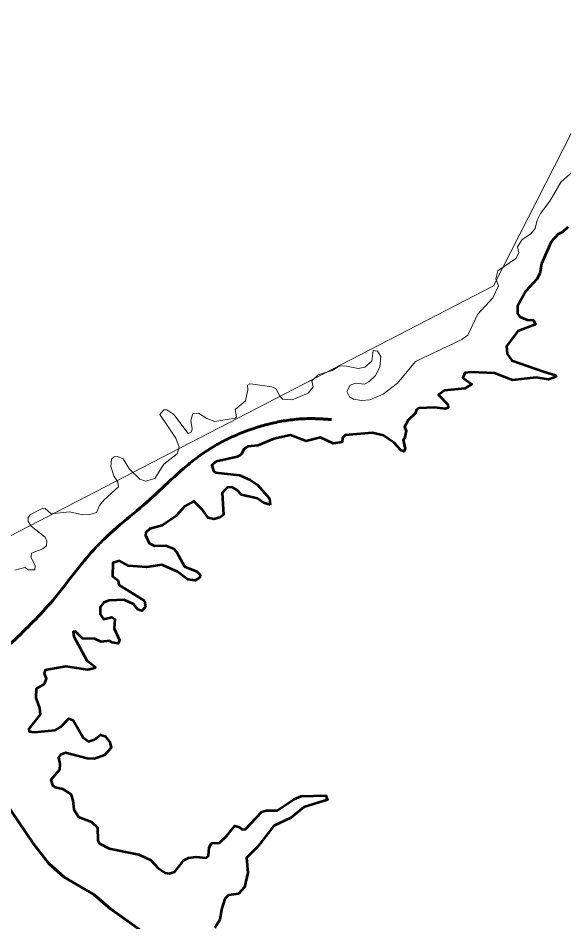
# Model space of a CAD drawing. Extents: x 553962 to 842807, y 8883888 to 9032388.
# Drawn here: x 799389 to 800073, y 9017864 to 9018997 of the extents above; entities that cross this region are included whole.
import ezdxf

# ---------------------------------------------------------------- set-up
doc = ezdxf.new("R2010")
doc.units = 0
doc.header["$LTSCALE"] = 200
doc.linetypes.add('LONG_DASH_SHORT_DASH', pattern=[9.9, 6, -1.2, 1.5, -1.2])
for name, color, linetype, lineweight in [('25', 7, 'Continuous', 13), ('28', 7, 'Continuous', 53), ('7', 7, 'LONG_DASH_SHORT_DASH', 60), ('8', 7, 'Continuous', 13)]:
    doc.layers.add(name, color=color, linetype=linetype, lineweight=lineweight)

msp = doc.modelspace()

# ---------------------------------------------------------------- linework, layer by layer
at = {"layer": '25'}
for points in [[(799834.3, 9018580.5), (799839.1, 9018579.8), (799843.6, 9018572.9), (799842.3, 9018559.5), (799836.8, 9018549.1), (799828.4, 9018541.2), (799823, 9018538.4), (799811.5, 9018539.5), (799805, 9018537.2), (799800.7, 9018529.3), (799804.3, 9018522.3), (799809, 9018519.5), (799819.2, 9018518), (799829.5, 9018518.9), (799846.4, 9018525.9), (799864.4, 9018539.7), (799887, 9018566.9), (799945.1, 9018594.5), (799952.6, 9018599.6), (799964.5, 9018625.5), (799983.8, 9018646.6), (799990.8, 9018661.8), (799987.8, 9018670.6), (799990.2, 9018680.5), (800012.7, 9018695.8), (800016.3, 9018703), (800015, 9018710.7), (800020.8, 9018719.6), (800031.4, 9018726.8), (800036.9, 9018733.7), (800039.5, 9018743.9), (800043.7, 9018752.2), (800055.2, 9018767.6), (800069, 9018791.8), (800084.3, 9018804.8)], [(799834.3, 9018580.5), (799839.1, 9018579.8), (799843.6, 9018572.9), (799842.3, 9018559.5), (799836.8, 9018549.1), (799828.4, 9018541.2), (799823, 9018538.4), (799811.5, 9018539.5), (799805, 9018537.2), (799800.7, 9018529.3), (799804.3, 9018522.3), (799809, 9018519.5), (799819.2, 9018518), (799829.5, 9018518.9), (799846.4, 9018525.9), (799864.4, 9018539.7), (799887, 9018566.9), (799945.1, 9018594.5), (799952.6, 9018599.6), (799964.5, 9018625.5), (799983.8, 9018646.6), (799990.8, 9018661.8), (799987.8, 9018670.6), (799990.2, 9018680.5), (800012.7, 9018695.8), (800016.3, 9018703), (800015, 9018710.7), (800020.8, 9018719.6), (800031.4, 9018726.8), (800036.9, 9018733.7), (800039.5, 9018743.9), (800043.7, 9018752.2), (800055.2, 9018767.6), (800069, 9018791.8), (800084.3, 9018804.8)], [(800077.7, 9018735.3), (800071.6, 9018729.4), (800065.6, 9018726.4), (800056.9, 9018717), (800044.8, 9018689.1), (800042.6, 9018677.3), (800038.9, 9018669.8), (800025.4, 9018655), (800014.8, 9018636.3), (800014.6, 9018627), (800017.8, 9018622.6), (800026.9, 9018619.1), (800034.8, 9018618.7), (800037.3, 9018613.2), (800015.2, 9018604.9), (800001.2, 9018585.8), (800001.7, 9018576.4), (800007.6, 9018568.2), (800047.3, 9018554.2), (800062.6, 9018549.6), (800063.1, 9018547.7)], [(800077.7, 9018735.3), (800071.6, 9018729.4), (800065.6, 9018726.4), (800056.9, 9018717), (800044.8, 9018689.1), (800042.6, 9018677.3), (800038.9, 9018669.8), (800025.4, 9018655), (800014.8, 9018636.3), (800014.6, 9018627), (800017.8, 9018622.6), (800026.9, 9018619.1), (800034.8, 9018618.7), (800037.3, 9018613.2), (800015.2, 9018604.9), (800001.2, 9018585.8), (800001.7, 9018576.4), (800007.6, 9018568.2), (800047.3, 9018554.2), (800062.6, 9018549.6), (800063.1, 9018547.7)], [(799683.1, 9018538.4), (799707, 9018535.2), (799712.3, 9018532.5), (799716.2, 9018523.6), (799720.6, 9018519.5), (799732.4, 9018518.9), (799752.2, 9018527.2), (799758.6, 9018535.2), (799757, 9018542.7), (799764.8, 9018549.9), (799782.6, 9018555.4), (799792.2, 9018561.4), (799800.5, 9018561.1), (799815, 9018558), (799823.4, 9018559.5), (799832.1, 9018567.3), (799833.9, 9018580.6), (799834.3, 9018580.5)], [(799683.1, 9018538.4), (799707, 9018535.2), (799712.3, 9018532.5), (799716.2, 9018523.6), (799720.6, 9018519.5), (799732.4, 9018518.9), (799752.2, 9018527.2), (799758.6, 9018535.2), (799757, 9018542.7), (799764.8, 9018549.9), (799782.6, 9018555.4), (799792.2, 9018561.4), (799800.5, 9018561.1), (799815, 9018558), (799823.4, 9018559.5), (799832.1, 9018567.3), (799833.9, 9018580.6), (799834.3, 9018580.5)], [(800063.1, 9018547.7), (800053.8, 9018544.4), (800038, 9018546.9), (800008.7, 9018543.3), (799985.8, 9018552.2), (799956.8, 9018553.5), (799948.7, 9018552.4), (799946.2, 9018546.5), (799957.4, 9018538.2), (799948.7, 9018532.9), (799923.3, 9018530.3), (799915.6, 9018524.8), (799927.5, 9018512.9), (799927.7, 9018508.7), (799924, 9018507.4), (799910.9, 9018509.1), (799891, 9018508.2), (799887.6, 9018505.9), (799887.1, 9018501.9), (799877.6, 9018493.4), (799873.3, 9018484.9), (799875.2, 9018479.9), (799873.1, 9018470.1), (799871.4, 9018468.7), (799873.8, 9018457.3), (799872.3, 9018453.9), (799872.3, 9018453.9)], [(800063.1, 9018547.7), (800053.8, 9018544.4), (800038, 9018546.9), (800008.7, 9018543.3), (799985.8, 9018552.2), (799956.8, 9018553.5), (799948.7, 9018552.4), (799946.2, 9018546.5), (799957.4, 9018538.2), (799948.7, 9018532.9), (799923.3, 9018530.3), (799915.6, 9018524.8), (799927.5, 9018512.9), (799927.7, 9018508.7), (799924, 9018507.4), (799910.9, 9018509.1), (799891, 9018508.2), (799887.6, 9018505.9), (799887.1, 9018501.9), (799877.6, 9018493.4), (799873.3, 9018484.9), (799875.2, 9018479.9), (799873.1, 9018470.1), (799871.4, 9018468.7), (799873.8, 9018457.3), (799872.3, 9018453.9), (799872.3, 9018453.9)], [(799419.8, 9018382.7), (799422.8, 9018382.3), (799430, 9018375.9), (799453, 9018378.5), (799470, 9018374.4), (799478.5, 9018374.9), (799486.9, 9018377.6), (799490.8, 9018386.3), (799496.5, 9018393.3), (799514.5, 9018409.5), (799513.7, 9018415.4), (799508.6, 9018423.5), (799504.8, 9018435), (799505.6, 9018444.5), (799509.1, 9018447.3), (799513.3, 9018447.5), (799520.5, 9018444.9), (799528.4, 9018431.6), (799541.3, 9018419.3), (799548.6, 9018416.9), (799560.2, 9018419.9), (799571.3, 9018438), (799588, 9018451.1), (799590.6, 9018459.2), (799586.4, 9018470.6), (799566.2, 9018500.4), (799571.3, 9018506.1), (799575.3, 9018506.1), (799583.8, 9018500.2), (799602.1, 9018476.4), (799606.1, 9018478.5), (799606.9, 9018482.3), (799605.1, 9018492.8), (799607.6, 9018501.7), (799614.8, 9018501.9), (799625.1, 9018495.3), (799635.2, 9018491.7), (799660.8, 9018495.8), (799660.8, 9018495.8), (799662.4, 9018497.2), (799660.7, 9018506.8), (799673.9, 9018517.4), (799676.8, 9018531.4), (799676.1, 9018537), (799679.2, 9018538.9), (799683.1, 9018538.4)], [(799419.8, 9018382.7), (799422.8, 9018382.3), (799430, 9018375.9), (799453, 9018378.5), (799470, 9018374.4), (799478.5, 9018374.9), (799486.9, 9018377.6), (799490.8, 9018386.3), (799496.5, 9018393.3), (799514.5, 9018409.5), (799513.7, 9018415.4), (799508.6, 9018423.5), (799504.8, 9018435), (799505.6, 9018444.5), (799509.1, 9018447.3), (799513.3, 9018447.5), (799520.5, 9018444.9), (799528.4, 9018431.6), (799541.3, 9018419.3), (799548.6, 9018416.9), (799560.2, 9018419.9), (799571.3, 9018438), (799588, 9018451.1), (799590.6, 9018459.2), (799586.4, 9018470.6), (799566.2, 9018500.4), (799571.3, 9018506.1), (799575.3, 9018506.1), (799583.8, 9018500.2), (799602.1, 9018476.4), (799606.1, 9018478.5), (799606.9, 9018482.3), (799605.1, 9018492.8), (799607.6, 9018501.7), (799614.8, 9018501.9), (799625.1, 9018495.3), (799635.2, 9018491.7), (799660.8, 9018495.8), (799660.8, 9018495.8), (799662.4, 9018497.2), (799660.7, 9018506.8), (799673.9, 9018517.4), (799676.8, 9018531.4), (799676.1, 9018537), (799679.2, 9018538.9), (799683.1, 9018538.4)], [(799872.3, 9018453.9), (799868.5, 9018455.6), (799860, 9018464.7), (799846.8, 9018474), (799832.8, 9018477.2), (799798.8, 9018474.5), (799795.2, 9018471.1), (799795, 9018465.6), (799783.5, 9018464.1), (799783.5, 9018464.1), (799767.7, 9018471.3), (799749.9, 9018467.1), (799730.4, 9018474.5), (799709.1, 9018470), (799689.2, 9018461.6), (799676.8, 9018460), (799672, 9018457.1), (799668.3, 9018450.3), (799663.3, 9018447.3), (799637.6, 9018441.4), (799631.6, 9018436.9), (799633.5, 9018429.9), (799636.2, 9018427.6), (799666.2, 9018424.1), (799679.8, 9018418.6), (799689, 9018412), (799703.7, 9018395.1), (799704.7, 9018386.9)], [(799872.3, 9018453.9), (799868.5, 9018455.6), (799860, 9018464.7), (799846.8, 9018474), (799832.8, 9018477.2), (799798.8, 9018474.5), (799795.2, 9018471.1), (799795, 9018465.6), (799783.5, 9018464.1), (799783.5, 9018464.1), (799767.7, 9018471.3), (799749.9, 9018467.1), (799730.4, 9018474.5), (799709.1, 9018470), (799689.2, 9018461.6), (799676.8, 9018460), (799672, 9018457.1), (799668.3, 9018450.3), (799663.3, 9018447.3), (799637.6, 9018441.4), (799631.6, 9018436.9), (799633.5, 9018429.9), (799636.2, 9018427.6), (799666.2, 9018424.1), (799679.8, 9018418.6), (799689, 9018412), (799703.7, 9018395.1), (799704.7, 9018386.9)], [(799704.7, 9018386.9), (799704.7, 9018386.9), (799696.5, 9018389.7), (799688.7, 9018395.2), (799668.8, 9018399.5), (799663.3, 9018405.4), (799657.1, 9018409.2), (799651.1, 9018409), (799644.6, 9018402.2), (799646, 9018374.7), (799641.6, 9018371), (799634, 9018368.9), (799627.1, 9018370.6), (799619.9, 9018381), (799608.8, 9018391.6), (799597.6, 9018385.5), (799586.4, 9018373), (799569.3, 9018361.2), (799554, 9018356.8), (799549, 9018352.5), (799548.6, 9018349), (799553.2, 9018339.2), (799559.6, 9018335.6), (799574, 9018336), (799583.4, 9018332.2), (799587.2, 9018328.3), (799597.2, 9018309.9), (799612.9, 9018303.5), (799616.9, 9018299.3), (799616.5, 9018296.1), (799610.6, 9018292.4), (799601.5, 9018293.3), (799588, 9018303.3), (799568.9, 9018312), (799549.8, 9018308.8), (799527.1, 9018310.5), (799515.8, 9018316.8), (799507.3, 9018314.5), (799507.2, 9018297.5), (799514.3, 9018292.4), (799515.1, 9018286.6), (799547, 9018266.6), (799548.5, 9018259.1), (799543.9, 9018254.2), (799539, 9018255.7), (799533.2, 9018262.7), (799521.8, 9018267.8), (799502.7, 9018267.2), (799496.1, 9018264.8), (799491.4, 9018258.6), (799491.7, 9018250.1), (799495.9, 9018243.8), (799506, 9018246.3), (799509.9, 9018243.8), (799509.2, 9018232.1), (799515.8, 9018217.5), (799514.3, 9018213.4), (799506.5, 9018214.3), (799503.2, 9018216.6), (799492.9, 9018215.3), (799484.8, 9018218.9), (799469.6, 9018219.4), (799460.6, 9018228.3), (799457.7, 9018227.7), (799458.5, 9018222.1), (799474.8, 9018192), (799485.2, 9018183.9), (799485, 9018182.2), (799475.9, 9018180.3), (799448.7, 9018184.3), (799422.6, 9018179.6), (799421.5, 9018175.8), (799423.8, 9018169.4), (799421.5, 9018162.4), (799411.3, 9018156.5), (799410.9, 9018145), (799415.6, 9018132), (799416.4, 9018124), (799402, 9018106.2), (799402.6, 9018102.9), (799408.8, 9018101.9), (799435.3, 9018104.4), (799442, 9018108.2), (799452.1, 9018119.3), (799452.1, 9018119.3), (799457.9, 9018116.9), (799470.4, 9018095.3), (799477, 9018090.4), (799484.4, 9018092.8), (799492, 9018098.5), (799498, 9018097.2), (799503.7, 9018089.6), (799505.2, 9018082.2), (799496.9, 9018073.2), (799484.4, 9018068.5), (799475.1, 9018069), (799447.9, 9018076), (799441.9, 9018073.6), (799439.4, 9018070.4), (799441.1, 9018062.4), (799440.6, 9018054.7)], [(799704.7, 9018386.9), (799704.7, 9018386.9), (799696.5, 9018389.7), (799688.7, 9018395.2), (799668.8, 9018399.5), (799663.3, 9018405.4), (799657.1, 9018409.2), (799651.1, 9018409), (799644.6, 9018402.2), (799646, 9018374.7), (799641.6, 9018371), (799634, 9018368.9), (799627.1, 9018370.6), (799619.9, 9018381), (799608.8, 9018391.6), (799597.6, 9018385.5), (799586.4, 9018373), (799569.3, 9018361.2), (799554, 9018356.8), (799549, 9018352.5), (799548.6, 9018349), (799553.2, 9018339.2), (799559.6, 9018335.6), (799574, 9018336), (799583.4, 9018332.2), (799587.2, 9018328.3), (799597.2, 9018309.9), (799612.9, 9018303.5), (799616.9, 9018299.3), (799616.5, 9018296.1), (799610.6, 9018292.4), (799601.5, 9018293.3), (799588, 9018303.3), (799568.9, 9018312), (799549.8, 9018308.8), (799527.1, 9018310.5), (799515.8, 9018316.8), (799507.3, 9018314.5), (799507.2, 9018297.5), (799514.3, 9018292.4), (799515.1, 9018286.6), (799547, 9018266.6), (799548.5, 9018259.1), (799543.9, 9018254.2), (799539, 9018255.7), (799533.2, 9018262.7), (799521.8, 9018267.8), (799502.7, 9018267.2), (799496.1, 9018264.8), (799491.4, 9018258.6), (799491.7, 9018250.1), (799495.9, 9018243.8), (799506, 9018246.3), (799509.9, 9018243.8), (799509.2, 9018232.1), (799515.8, 9018217.5), (799514.3, 9018213.4), (799506.5, 9018214.3), (799503.2, 9018216.6), (799492.9, 9018215.3), (799484.8, 9018218.9), (799469.6, 9018219.4), (799460.6, 9018228.3), (799457.7, 9018227.7), (799458.5, 9018222.1), (799474.8, 9018192), (799485.2, 9018183.9), (799485, 9018182.2), (799475.9, 9018180.3), (799448.7, 9018184.3), (799422.6, 9018179.6), (799421.5, 9018175.8), (799423.8, 9018169.4), (799421.5, 9018162.4), (799411.3, 9018156.5), (799410.9, 9018145), (799415.6, 9018132), (799416.4, 9018124), (799402, 9018106.2), (799402.6, 9018102.9), (799408.8, 9018101.9), (799435.3, 9018104.4), (799442, 9018108.2), (799452.1, 9018119.3), (799452.1, 9018119.3), (799457.9, 9018116.9), (799470.4, 9018095.3), (799477, 9018090.4), (799484.4, 9018092.8), (799492, 9018098.5), (799498, 9018097.2), (799503.7, 9018089.6), (799505.2, 9018082.2), (799496.9, 9018073.2), (799484.4, 9018068.5), (799475.1, 9018069), (799447.9, 9018076), (799441.9, 9018073.6), (799439.4, 9018070.4), (799441.1, 9018062.4), (799440.6, 9018054.7)], [(799384.4, 9018305), (799397.2, 9018308.3), (799401.6, 9018305.6), (799409.8, 9018305.4), (799410.2, 9018310.5), (799405, 9018320.9), (799405.6, 9018326.4), (799419.8, 9018331.8), (799424.1, 9018335.8), (799424.5, 9018341.5), (799422.8, 9018346.4), (799405.2, 9018360.4), (799401.3, 9018366.2), (799401.3, 9018371), (799404.1, 9018374.8), (799419.8, 9018382.7)], [(799384.4, 9018305), (799397.2, 9018308.3), (799401.6, 9018305.6), (799409.8, 9018305.4), (799410.2, 9018310.5), (799405, 9018320.9), (799405.6, 9018326.4), (799419.8, 9018331.8), (799424.1, 9018335.8), (799424.5, 9018341.5), (799422.8, 9018346.4), (799405.2, 9018360.4), (799401.3, 9018366.2), (799401.3, 9018371), (799404.1, 9018374.8), (799419.8, 9018382.7)], [(799440.6, 9018054.7), (799429.6, 9018042.2), (799431.7, 9018035.8), (799435.1, 9018033.3), (799444.5, 9018031.1), (799454.6, 9018024.3), (799457.4, 9018016.5), (799458.7, 9018005), (799464.4, 9017996.1), (799480.8, 9017989.5), (799488.4, 9017982.5), (799488.6, 9017966.4), (799490.8, 9017962.3), (799502.7, 9017956), (799540.1, 9017948.5), (799555.1, 9017941.7), (799564.1, 9017931.5), (799573.2, 9017925.8), (799577.9, 9017924.9), (799585.3, 9017927.1), (799596.3, 9017941.7), (799602.5, 9017944.7), (799611.8, 9017945.8), (799624.2, 9017944.7), (799627.3, 9017947.1), (799628.2, 9017957.4), (799631.2, 9017962.7), (799641.2, 9017963.2), (799650.3, 9017971.9), (799660.3, 9017984.6), (799666.4, 9017983), (799669.6, 9017980.2), (799673.9, 9017980.4), (799694.3, 9018002.2), (799699.5, 9018004), (799713.6, 9018003.7), (799734.6, 9018017.9), (799743.6, 9018021.8), (799774.4, 9018022.5), (799775.4, 9018020)], [(799440.6, 9018054.7), (799429.6, 9018042.2), (799431.7, 9018035.8), (799435.1, 9018033.3), (799444.5, 9018031.1), (799454.6, 9018024.3), (799457.4, 9018016.5), (799458.7, 9018005), (799464.4, 9017996.1), (799480.8, 9017989.5), (799488.4, 9017982.5), (799488.6, 9017966.4), (799490.8, 9017962.3), (799502.7, 9017956), (799540.1, 9017948.5), (799555.1, 9017941.7), (799564.1, 9017931.5), (799573.2, 9017925.8), (799577.9, 9017924.9), (799585.3, 9017927.1), (799596.3, 9017941.7), (799602.5, 9017944.7), (799611.8, 9017945.8), (799624.2, 9017944.7), (799627.3, 9017947.1), (799628.2, 9017957.4), (799631.2, 9017962.7), (799641.2, 9017963.2), (799650.3, 9017971.9), (799660.3, 9017984.6), (799666.4, 9017983), (799669.6, 9017980.2), (799673.9, 9017980.4), (799694.3, 9018002.2), (799699.5, 9018004), (799713.6, 9018003.7), (799734.6, 9018017.9), (799743.6, 9018021.8), (799774.4, 9018022.5), (799775.4, 9018020)], [(799775.4, 9018020), (799776.5, 9018017.4), (799746.8, 9018008), (799730.8, 9017994.6), (799709.2, 9017984.8), (799689.4, 9017958.9), (799675, 9017944.3), (799676.8, 9017925.6), (799672.4, 9017907.7), (799665, 9017899.5), (799652.5, 9017897.5), (799647.9, 9017893.2), (799643.5, 9017879.8), (799641.6, 9017866.9), (799635.2, 9017856.8)], [(799775.4, 9018020), (799776.5, 9018017.4), (799746.8, 9018008), (799730.8, 9017994.6), (799709.2, 9017984.8), (799689.4, 9017958.9), (799675, 9017944.3), (799676.8, 9017925.6), (799672.4, 9017907.7), (799665, 9017899.5), (799652.5, 9017897.5), (799647.9, 9017893.2), (799643.5, 9017879.8), (799641.6, 9017866.9), (799635.2, 9017856.8)]]:
    msp.add_lwpolyline(points, dxfattribs=at)
at = {"layer": '28'}
for points in [[(800077.7, 9018735.3), (800071.6, 9018729.4), (800065.6, 9018726.4), (800056.9, 9018717), (800044.8, 9018689.1), (800042.6, 9018677.3), (800038.9, 9018669.8), (800025.4, 9018655), (800014.8, 9018636.3), (800014.6, 9018627), (800017.8, 9018622.6), (800026.9, 9018619.1), (800034.8, 9018618.7), (800037.3, 9018613.2), (800015.2, 9018604.9), (800001.2, 9018585.8), (800001.7, 9018576.4), (800007.6, 9018568.2), (800047.3, 9018554.2), (800062.6, 9018549.6), (800063.1, 9018547.7)], [(800063.1, 9018547.7), (800053.8, 9018544.4), (800038, 9018546.9), (800008.7, 9018543.3), (799985.8, 9018552.2), (799956.8, 9018553.5), (799948.7, 9018552.4), (799946.2, 9018546.5), (799957.4, 9018538.2), (799948.7, 9018532.9), (799923.3, 9018530.3), (799915.6, 9018524.8), (799927.5, 9018512.9), (799927.7, 9018508.7), (799924, 9018507.4), (799910.9, 9018509.1), (799891, 9018508.2), (799887.6, 9018505.9), (799887.1, 9018501.9), (799877.6, 9018493.4), (799873.3, 9018484.9), (799875.2, 9018479.9), (799873.1, 9018470.1), (799871.4, 9018468.7), (799873.8, 9018457.3), (799872.3, 9018453.9), (799872.3, 9018453.9)], [(799872.3, 9018453.9), (799868.5, 9018455.6), (799860, 9018464.7), (799846.8, 9018474), (799832.8, 9018477.2), (799798.8, 9018474.5), (799795.2, 9018471.1), (799795, 9018465.6), (799783.5, 9018464.1), (799783.5, 9018464.1), (799767.7, 9018471.3), (799749.9, 9018467.1), (799730.4, 9018474.5), (799709.1, 9018470), (799689.2, 9018461.6), (799676.8, 9018460), (799672, 9018457.1), (799668.3, 9018450.3), (799663.3, 9018447.3), (799637.6, 9018441.4), (799631.6, 9018436.9), (799633.5, 9018429.9), (799636.2, 9018427.6), (799666.2, 9018424.1), (799679.8, 9018418.6), (799689, 9018412), (799703.7, 9018395.1), (799704.7, 9018386.9)], [(799704.7, 9018386.9), (799704.7, 9018386.9), (799696.5, 9018389.7), (799688.7, 9018395.2), (799668.8, 9018399.5), (799663.3, 9018405.4), (799657.1, 9018409.2), (799651.1, 9018409), (799644.6, 9018402.2), (799646, 9018374.7), (799641.6, 9018371), (799634, 9018368.9), (799627.1, 9018370.6), (799619.9, 9018381), (799608.8, 9018391.6), (799597.6, 9018385.5), (799586.4, 9018373), (799569.3, 9018361.2), (799554, 9018356.8), (799549, 9018352.5), (799548.6, 9018349), (799553.2, 9018339.2), (799559.6, 9018335.6), (799574, 9018336), (799583.4, 9018332.2), (799587.2, 9018328.3), (799597.2, 9018309.9), (799612.9, 9018303.5), (799616.9, 9018299.3), (799616.5, 9018296.1), (799610.6, 9018292.4), (799601.5, 9018293.3), (799588, 9018303.3), (799568.9, 9018312), (799549.8, 9018308.8), (799527.1, 9018310.5), (799515.8, 9018316.8), (799507.3, 9018314.5), (799507.2, 9018297.5), (799514.3, 9018292.4), (799515.1, 9018286.6), (799547, 9018266.6), (799548.5, 9018259.1), (799543.9, 9018254.2), (799539, 9018255.7), (799533.2, 9018262.7), (799521.8, 9018267.8), (799502.7, 9018267.2), (799496.1, 9018264.8), (799491.4, 9018258.6), (799491.7, 9018250.1), (799495.9, 9018243.8), (799506, 9018246.3), (799509.9, 9018243.8), (799509.2, 9018232.1), (799515.8, 9018217.5), (799514.3, 9018213.4), (799506.5, 9018214.3), (799503.2, 9018216.6), (799492.9, 9018215.3), (799484.8, 9018218.9), (799469.6, 9018219.4), (799460.6, 9018228.3), (799457.7, 9018227.7), (799458.5, 9018222.1), (799474.8, 9018192), (799485.2, 9018183.9), (799485, 9018182.2), (799475.9, 9018180.3), (799448.7, 9018184.3), (799422.6, 9018179.6), (799421.5, 9018175.8), (799423.8, 9018169.4), (799421.5, 9018162.4), (799411.3, 9018156.5), (799410.9, 9018145), (799415.6, 9018132), (799416.4, 9018124), (799402, 9018106.2), (799402.6, 9018102.9), (799408.8, 9018101.9), (799435.3, 9018104.4), (799442, 9018108.2), (799452.1, 9018119.3), (799452.1, 9018119.3), (799457.9, 9018116.9), (799470.4, 9018095.3), (799477, 9018090.4), (799484.4, 9018092.8), (799492, 9018098.5), (799498, 9018097.2), (799503.7, 9018089.6), (799505.2, 9018082.2), (799496.9, 9018073.2), (799484.4, 9018068.5), (799475.1, 9018069), (799447.9, 9018076), (799441.9, 9018073.6), (799439.4, 9018070.4), (799441.1, 9018062.4), (799440.6, 9018054.7)], [(799440.6, 9018054.7), (799429.6, 9018042.2), (799431.7, 9018035.8), (799435.1, 9018033.3), (799444.5, 9018031.1), (799454.6, 9018024.3), (799457.4, 9018016.5), (799458.7, 9018005), (799464.4, 9017996.1), (799480.8, 9017989.5), (799488.4, 9017982.5), (799488.6, 9017966.4), (799490.8, 9017962.3), (799502.7, 9017956), (799540.1, 9017948.5), (799555.1, 9017941.7), (799564.1, 9017931.5), (799573.2, 9017925.8), (799577.9, 9017924.9), (799585.3, 9017927.1), (799596.3, 9017941.7), (799602.5, 9017944.7), (799611.8, 9017945.8), (799624.2, 9017944.7), (799627.3, 9017947.1), (799628.2, 9017957.4), (799631.2, 9017962.7), (799641.2, 9017963.2), (799650.3, 9017971.9), (799660.3, 9017984.6), (799666.4, 9017983), (799669.6, 9017980.2), (799673.9, 9017980.4), (799694.3, 9018002.2), (799699.5, 9018004), (799713.6, 9018003.7), (799734.6, 9018017.9), (799743.6, 9018021.8), (799774.4, 9018022.5), (799775.4, 9018020)], [(799775.4, 9018020), (799776.5, 9018017.4), (799746.8, 9018008), (799730.8, 9017994.6), (799709.2, 9017984.8), (799689.4, 9017958.9), (799675, 9017944.3), (799676.8, 9017925.6), (799672.4, 9017907.7), (799665, 9017899.5), (799652.5, 9017897.5), (799647.9, 9017893.2), (799643.5, 9017879.8), (799641.6, 9017866.9), (799635.2, 9017856.8)]]:
    msp.add_lwpolyline(points, dxfattribs=at)
at = {"layer": '7'}
msp.add_lwpolyline([(799226.1, 9018251.4), (799241.4, 9018205.3), (799256.1, 9018170.8), (799281.2, 9018123.3), (799297, 9018108.8), (799306.9, 9018095.1), (799323.3, 9018078.3), (799371.1, 9018016.5), (799407.9, 9017962), (799427.3, 9017937.4), (799446.4, 9017920.4), (799483.5, 9017898.7), (799504.7, 9017880.5), (799543.8, 9017852.5)], dxfattribs=at)
msp.add_spline([(799280.6, 9018123.1), (799331.2, 9018169.5), (799435, 9018270.8), (799489, 9018336.6), (799554, 9018393.9), (799616.4, 9018448.8), (799683.1, 9018482.5), (799755.6, 9018495.2), (799781.5, 9018494)], degree=3, dxfattribs=at)
at = {"layer": '8'}
msp.add_lwpolyline([(807863, 9013365.6), (806375.7, 9013549.4), (805081, 9014678.6), (804206.1, 9014556), (803029.2, 9015533.3), (802153.2, 9015648.2), (800772.1, 9016890), (800150.9, 9016837.5), (799626, 9017152.6), (799136.1, 9016706.2), (798996.1, 9016863.7), (798789.9, 9016829.7), (799043.9, 9017229.2), (799176.2, 9018243.5), (799984.5, 9018661.7), (800520.4, 9019713.2), (801995.9, 9020193.7), (803643.6, 9022143.4), (803727.1, 9023006.9), (804130.8, 9023299.4), (804604.1, 9023550.1), (805264.2, 9022690.6), (805660, 9021660.8), (806914.8, 9022268.8)], dxfattribs=at)

doc.saveas('drawing.dxf')
